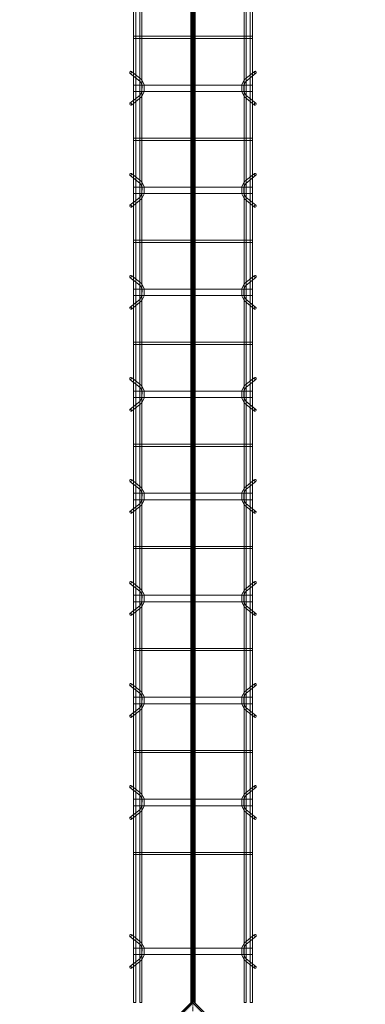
# Model space of a CAD drawing. Header units: inches. Extents: x -4136 to 1945, y -6639 to 12387.
# Tile 402 of 656: x -3502 to -3461, y 10837 to 10952. Entities that reach past the tile are written whole.
import ezdxf

# ---------------------------------------------------------------- set-up
doc = ezdxf.new("R2010")
doc.units = ezdxf.units.IN
doc.header["$MEASUREMENT"] = 0
doc.linetypes.add('Línea de rejilla', pattern=[0.875, 0.5, -0.125, 0.125, -0.125])
for name, color, linetype, lineweight in [('A-FLOR', 7, 'Continuous', 9), ('A-GENM', 7, 'Continuous', 9), ('S-BEAM', 7, 'Continuous', 9), ('S-GRID', 7, 'Continuous', 9)]:
    doc.layers.add(name, color=color, linetype=linetype, lineweight=lineweight)

# ---------------------------------------------------------------- blocks, each defined once
blk = doc.blocks.new('Dowel bar assembly - Dowel bar assembly-675243-SLAB ON GROUND JOINTS')
at = {"layer": 'S-BEAM', "color": 253, "true_color": 0xaaaaaa}
for p, q in [((317.18, 1.19), (316.23, 2.39)), ((319.76, 2.39), (318.81, 1.19)), ((329.18, 1.19), (328.23, 2.39)), ((331.76, 2.39), (330.81, 1.19)), ((341.18, 1.19), (340.23, 2.39)), ((343.76, 2.39), (342.81, 1.19)), ((353.18, 1.19), (352.23, 2.39)), ((355.76, 2.39), (354.81, 1.19)), ((365.18, 1.19), (364.23, 2.39)), ((367.76, 2.39), (366.81, 1.19)), ((377.18, 1.19), (376.23, 2.39)), ((379.76, 2.39), (378.81, 1.19)), ((389.18, 1.19), (388.23, 2.39)), ((391.76, 2.39), (390.81, 1.19)), ((401.18, 1.19), (400.23, 2.39)), ((403.76, 2.39), (402.81, 1.19)), ((418.69, 1.19), (417.74, 2.39)), ((421.28, 2.39), (420.33, 1.19)), ((425.51, 1.98), (0, 1.98)), ((0, 1.72), (425.51, 1.72)), ((425.51, 1.25), (0, 1.25)), ((311.87, 1.99), (311.87, -12.01)), ((312.13, 1.99), (311.87, 1.99)), ((311.87, 1.99), (312.13, 1.99)), ((312.13, -12.01), (312.13, 1.99)), ((316.02, 2.23), (316.97, 1.03)), ((317.63, 1.99), (317.63, -12.01)), ((318.38, 1.99), (317.63, 1.99)), ((317.63, 1.99), (318.38, 1.99)), ((318.38, -12.01), (318.38, 1.99)), ((319.01, 1.03), (319.96, 2.23)), ((323.87, 1.99), (323.87, -12.01)), ((324.13, 1.99), (323.87, 1.99)), ((323.87, 1.99), (324.13, 1.99)), ((324.13, -12.01), (324.13, 1.99)), ((328.02, 2.23), (328.97, 1.03)), ((329.63, 1.99), (329.63, -12.01)), ((330.38, 1.99), (329.63, 1.99)), ((329.63, 1.99), (330.38, 1.99)), ((330.38, -12.01), (330.38, 1.99)), ((331.01, 1.03), (331.96, 2.23)), ((335.87, 1.99), (335.87, -12.01)), ((336.13, 1.99), (335.87, 1.99)), ((335.87, 1.99), (336.13, 1.99)), ((336.13, -12.01), (336.13, 1.99)), ((340.02, 2.23), (340.97, 1.03)), ((341.63, 1.99), (341.63, -12.01)), ((342.38, 1.99), (341.63, 1.99)), ((341.63, 1.99), (342.38, 1.99)), ((342.38, -12.01), (342.38, 1.99)), ((343.01, 1.03), (343.96, 2.23)), ((347.87, 1.99), (347.87, -12.01)), ((348.13, 1.99), (347.87, 1.99)), ((347.87, 1.99), (348.13, 1.99)), ((348.13, -12.01), (348.13, 1.99)), ((352.02, 2.23), (352.97, 1.03)), ((353.63, 1.99), (353.63, -12.01)), ((354.38, 1.99), (353.63, 1.99)), ((353.63, 1.99), (354.38, 1.99)), ((354.38, -12.01), (354.38, 1.99)), ((355.01, 1.03), (355.96, 2.23)), ((359.87, 1.99), (359.87, -12.01)), ((360.13, 1.99), (359.87, 1.99)), ((359.87, 1.99), (360.13, 1.99)), ((360.13, -12.01), (360.13, 1.99)), ((364.02, 2.23), (364.97, 1.03)), ((365.63, 1.99), (365.63, -12.01)), ((366.38, 1.99), (365.63, 1.99)), ((365.63, 1.99), (366.38, 1.99)), ((366.38, -12.01), (366.38, 1.99)), ((367.01, 1.03), (367.96, 2.23)), ((371.87, 1.99), (371.87, -12.01)), ((372.13, 1.99), (371.87, 1.99)), ((371.87, 1.99), (372.13, 1.99)), ((372.13, -12.01), (372.13, 1.99)), ((376.02, 2.23), (376.97, 1.03)), ((377.63, 1.99), (377.63, -12.01)), ((378.38, 1.99), (377.63, 1.99)), ((377.63, 1.99), (378.38, 1.99)), ((378.38, -12.01), (378.38, 1.99)), ((379.01, 1.03), (379.96, 2.23)), ((383.87, 1.99), (383.87, -12.01)), ((384.13, 1.99), (383.87, 1.99)), ((383.87, 1.99), (384.13, 1.99)), ((384.13, -12.01), (384.13, 1.99)), ((388.02, 2.23), (388.97, 1.03)), ((389.62, 1.99), (389.62, -12.01)), ((390.38, 1.99), (389.62, 1.99)), ((389.62, 1.99), (390.38, 1.99)), ((390.38, -12.01), (390.38, 1.99)), ((391.01, 1.03), (391.96, 2.23)), ((395.87, 1.99), (395.87, -12.01)), ((396.13, 1.99), (395.87, 1.99)), ((395.87, 1.99), (396.13, 1.99)), ((396.13, -12.01), (396.13, 1.99)), ((400.02, 2.23), (400.97, 1.03)), ((401.62, 1.99), (401.62, -12.01)), ((402.38, 1.99), (401.62, 1.99)), ((401.62, 1.99), (402.38, 1.99)), ((402.38, -12.01), (402.38, 1.99)), ((403.01, 1.03), (403.96, 2.23)), ((407.87, 1.99), (407.87, -12.01)), ((408.13, 1.99), (407.87, 1.99)), ((407.87, 1.99), (408.13, 1.99)), ((408.13, -12.01), (408.13, 1.99)), ((417.54, 2.23), (418.49, 1.03)), ((419.14, 1.99), (419.14, -12.01)), ((419.89, 1.99), (419.14, 1.99)), ((419.14, 1.99), (419.89, 1.99)), ((419.89, -12.01), (419.89, 1.99)), ((420.53, 1.03), (421.48, 2.23)), ((425.51, 1.98), (425.51, 1.72)), ((425.51, 1.72), (425.51, 1.98)), ((425.51, 0.99), (425.51, 1.25)), ((425.51, 1.25), (425.51, 0.99)), ((0, 0.99), (425.51, 0.99)), ((425.51, -11.01), (0, -11.01)), ((0, -11.27), (425.51, -11.27)), ((316.97, -11.05), (316.02, -12.25)), ((316.23, -12.41), (317.18, -11.21)), ((318.81, -11.21), (319.76, -12.41)), ((319.96, -12.25), (319.01, -11.05)), ((328.97, -11.05), (328.02, -12.25)), ((328.23, -12.41), (329.18, -11.21)), ((330.81, -11.21), (331.76, -12.41)), ((331.96, -12.25), (331.01, -11.05)), ((340.97, -11.05), (340.02, -12.25)), ((340.23, -12.41), (341.18, -11.21)), ((342.81, -11.21), (343.76, -12.41)), ((343.96, -12.25), (343.01, -11.05)), ((352.97, -11.05), (352.02, -12.25)), ((352.23, -12.41), (353.18, -11.21)), ((354.81, -11.21), (355.76, -12.41)), ((355.96, -12.25), (355.01, -11.05)), ((364.97, -11.05), (364.02, -12.25)), ((364.23, -12.41), (365.18, -11.21)), ((366.81, -11.21), (367.76, -12.41)), ((367.96, -12.25), (367.01, -11.05)), ((376.97, -11.05), (376.02, -12.25)), ((376.23, -12.41), (377.18, -11.21)), ((378.81, -11.21), (379.76, -12.41)), ((379.96, -12.25), (379.01, -11.05)), ((388.97, -11.05), (388.02, -12.25)), ((388.23, -12.41), (389.18, -11.21)), ((390.81, -11.21), (391.76, -12.41)), ((391.96, -12.25), (391.01, -11.05)), ((400.97, -11.05), (400.02, -12.25)), ((400.23, -12.41), (401.18, -11.21)), ((402.81, -11.21), (403.76, -12.41)), ((403.96, -12.25), (403.01, -11.05)), ((418.49, -11.05), (417.54, -12.25)), ((417.74, -12.41), (418.69, -11.21)), ((420.33, -11.21), (421.28, -12.41)), ((421.48, -12.25), (420.53, -11.05)), ((425.51, -11.27), (425.51, -11.01)), ((425.51, -11.01), (425.51, -11.27)), ((425.51, -11.74), (0, -11.74)), ((0, -12), (425.51, -12)), ((312.13, -12.01), (311.87, -12.01)), ((311.87, -12.01), (312.13, -12.01)), ((318.38, -12.01), (317.63, -12.01)), ((317.63, -12.01), (318.38, -12.01)), ((324.13, -12.01), (323.87, -12.01)), ((323.87, -12.01), (324.13, -12.01)), ((330.38, -12.01), (329.63, -12.01)), ((329.63, -12.01), (330.38, -12.01)), ((336.13, -12.01), (335.87, -12.01)), ((335.87, -12.01), (336.13, -12.01)), ((342.38, -12.01), (341.63, -12.01)), ((341.63, -12.01), (342.38, -12.01)), ((348.13, -12.01), (347.87, -12.01)), ((347.87, -12.01), (348.13, -12.01)), ((354.38, -12.01), (353.63, -12.01)), ((353.63, -12.01), (354.38, -12.01)), ((360.13, -12.01), (359.87, -12.01)), ((359.87, -12.01), (360.13, -12.01)), ((366.38, -12.01), (365.63, -12.01)), ((365.63, -12.01), (366.38, -12.01)), ((372.13, -12.01), (371.87, -12.01)), ((371.87, -12.01), (372.13, -12.01)), ((378.38, -12.01), (377.63, -12.01)), ((377.63, -12.01), (378.38, -12.01)), ((384.13, -12.01), (383.87, -12.01)), ((383.87, -12.01), (384.13, -12.01)), ((390.38, -12.01), (389.62, -12.01)), ((389.62, -12.01), (390.38, -12.01)), ((396.13, -12.01), (395.87, -12.01)), ((395.87, -12.01), (396.13, -12.01)), ((402.38, -12.01), (401.62, -12.01)), ((401.62, -12.01), (402.38, -12.01)), ((408.13, -12.01), (407.87, -12.01)), ((407.87, -12.01), (408.13, -12.01)), ((419.89, -12.01), (419.14, -12.01)), ((419.14, -12.01), (419.89, -12.01)), ((425.51, -12), (425.51, -11.74)), ((425.51, -11.74), (425.51, -12))]:
    blk.add_line(p, q, dxfattribs=at)
at = {"layer": 'S-BEAM', "color": 253, "true_color": 0xaaaaaa, "flags": 128}
for points in [[(317.18, 1.19), (317.62, 0.97), (318.38, 0.98), (318.81, 1.19)], [(329.18, 1.19), (329.62, 0.97), (330.38, 0.98), (330.81, 1.19)], [(341.18, 1.19), (341.62, 0.97), (342.38, 0.98), (342.81, 1.19)], [(353.18, 1.19), (353.62, 0.97), (354.38, 0.98), (354.81, 1.19)], [(365.18, 1.19), (365.62, 0.97), (366.38, 0.98), (366.81, 1.19)], [(377.18, 1.19), (377.62, 0.97), (378.38, 0.98), (378.81, 1.19)], [(389.18, 1.19), (389.62, 0.97), (390.38, 0.98), (390.81, 1.19)], [(401.18, 1.19), (401.62, 0.97), (402.38, 0.98), (402.81, 1.19)], [(418.69, 1.19), (419.14, 0.97), (419.9, 0.98), (420.33, 1.19)], [(316.97, 1.03), (317.53, 0.73), (318.39, 0.72), (318.97, 0.99), (319.01, 1.03)], [(328.97, 1.03), (329.53, 0.73), (330.39, 0.72), (330.97, 0.99), (331.01, 1.03)], [(340.97, 1.03), (341.53, 0.73), (342.39, 0.72), (342.97, 0.99), (343.01, 1.03)], [(352.97, 1.03), (353.53, 0.73), (354.39, 0.72), (354.97, 0.99), (355.01, 1.03)], [(364.97, 1.03), (365.53, 0.73), (366.39, 0.72), (366.97, 0.99), (367.01, 1.03)], [(376.97, 1.03), (377.53, 0.73), (378.39, 0.72), (378.97, 0.99), (379.01, 1.03)], [(388.97, 1.03), (389.53, 0.73), (390.39, 0.72), (390.97, 0.99), (391.01, 1.03)], [(400.97, 1.03), (401.53, 0.73), (402.39, 0.72), (402.97, 0.99), (403.01, 1.03)], [(418.49, 1.03), (419.04, 0.73), (419.9, 0.72), (420.49, 0.99), (420.53, 1.03)], [(316.97, -11.05), (317.53, -10.75), (318.39, -10.74), (318.97, -11.01), (319.01, -11.05)], [(317.18, -11.21), (317.62, -10.99), (318.38, -11), (318.81, -11.21)], [(328.97, -11.05), (329.53, -10.75), (330.39, -10.74), (330.97, -11.01), (331.01, -11.05)], [(329.18, -11.21), (329.62, -10.99), (330.38, -11), (330.81, -11.21)], [(340.97, -11.05), (341.53, -10.75), (342.39, -10.74), (342.97, -11.01), (343.01, -11.05)], [(341.18, -11.21), (341.62, -10.99), (342.38, -11), (342.81, -11.21)], [(352.97, -11.05), (353.53, -10.75), (354.39, -10.74), (354.97, -11.01), (355.01, -11.05)], [(353.18, -11.21), (353.62, -10.99), (354.38, -11), (354.81, -11.21)], [(364.97, -11.05), (365.53, -10.75), (366.39, -10.74), (366.97, -11.01), (367.01, -11.05)], [(365.18, -11.21), (365.62, -10.99), (366.38, -11), (366.81, -11.21)], [(376.97, -11.05), (377.53, -10.75), (378.39, -10.74), (378.97, -11.01), (379.01, -11.05)], [(377.18, -11.21), (377.62, -10.99), (378.38, -11), (378.81, -11.21)], [(388.97, -11.05), (389.53, -10.75), (390.39, -10.74), (390.97, -11.01), (391.01, -11.05)], [(389.18, -11.21), (389.62, -10.99), (390.38, -11), (390.81, -11.21)], [(400.97, -11.05), (401.53, -10.75), (402.39, -10.74), (402.97, -11.01), (403.01, -11.05)], [(401.18, -11.21), (401.62, -10.99), (402.38, -11), (402.81, -11.21)], [(418.49, -11.05), (419.04, -10.75), (419.9, -10.74), (420.49, -11.01), (420.53, -11.05)], [(418.69, -11.21), (419.14, -10.99), (419.9, -11), (420.33, -11.21)]]:
    blk.add_lwpolyline(points, dxfattribs=at)
at = {"layer": 'S-BEAM', "color": 253, "true_color": 0xaaaaaa}
for centre, major_axis, start_param, end_param in [((316.12, 2.31), (0.101, 0.08), 5.709265, 8.850858), ((316.12, 2.31), (0.101, 0.08), 2.567673, 5.709265), ((319.86, 2.31), (-0.101, 0.08), 3.715513, 6.857105), ((319.86, 2.31), (-0.101, 0.08), 0.57392, 3.715513), ((328.12, 2.31), (0.101, 0.08), 5.709265, 8.850858), ((328.12, 2.31), (0.101, 0.08), 2.567673, 5.709265), ((331.86, 2.31), (-0.101, 0.08), 3.715513, 6.857105), ((331.86, 2.31), (-0.101, 0.08), 0.57392, 3.715513), ((340.12, 2.31), (0.101, 0.08), 5.709265, 8.850858), ((340.12, 2.31), (0.101, 0.08), 2.567673, 5.709265), ((343.86, 2.31), (-0.101, 0.08), 3.715513, 6.857105), ((343.86, 2.31), (-0.101, 0.08), 0.57392, 3.715513), ((352.12, 2.31), (0.101, 0.08), 5.709265, 8.850858), ((352.12, 2.31), (0.101, 0.08), 2.567673, 5.709265), ((355.86, 2.31), (-0.101, 0.08), 3.715513, 6.857105), ((355.86, 2.31), (-0.101, 0.08), 0.57392, 3.715513), ((364.12, 2.31), (0.101, 0.08), 5.709265, 8.850858), ((364.12, 2.31), (0.101, 0.08), 2.567673, 5.709265), ((367.86, 2.31), (-0.101, 0.08), 3.715513, 6.857105), ((367.86, 2.31), (-0.101, 0.08), 0.57392, 3.715513), ((376.12, 2.31), (0.101, 0.08), 5.709265, 8.850858), ((376.12, 2.31), (0.101, 0.08), 2.567673, 5.709265), ((379.86, 2.31), (-0.101, 0.08), 3.715513, 6.857105), ((379.86, 2.31), (-0.101, 0.08), 0.57392, 3.715513), ((388.12, 2.31), (0.101, 0.08), 5.709265, 8.850858), ((388.12, 2.31), (0.101, 0.08), 2.567673, 5.709265), ((391.86, 2.31), (-0.101, 0.08), 3.715513, 6.857105), ((391.86, 2.31), (-0.101, 0.08), 0.57392, 3.715513), ((400.12, 2.31), (0.101, 0.08), 5.709265, 8.850858), ((400.12, 2.31), (0.101, 0.08), 2.567673, 5.709265), ((403.86, 2.31), (-0.101, 0.08), 3.715513, 6.857105), ((403.86, 2.31), (-0.101, 0.08), 0.57392, 3.715513), ((417.64, 2.31), (0.101, 0.08), 5.709265, 8.850858), ((417.64, 2.31), (0.101, 0.08), 2.567673, 5.709265), ((421.38, 2.31), (-0.101, 0.08), 3.715513, 6.857105), ((421.38, 2.31), (-0.101, 0.08), 0.57392, 3.715513), ((316.12, -12.33), (-0.101, 0.08), 3.715513, 6.857105), ((316.12, -12.33), (-0.101, 0.08), 0.57392, 3.715513), ((319.86, -12.33), (0.101, 0.08), 5.709265, 8.850858), ((319.86, -12.33), (0.101, 0.08), 2.567673, 5.709265), ((328.12, -12.33), (-0.101, 0.08), 3.715513, 6.857105), ((328.12, -12.33), (-0.101, 0.08), 0.57392, 3.715513), ((331.86, -12.33), (0.101, 0.08), 5.709265, 8.850858), ((331.86, -12.33), (0.101, 0.08), 2.567673, 5.709265), ((340.12, -12.33), (-0.101, 0.08), 3.715513, 6.857105), ((340.12, -12.33), (-0.101, 0.08), 0.57392, 3.715513), ((343.86, -12.33), (0.101, 0.08), 5.709265, 8.850858), ((343.86, -12.33), (0.101, 0.08), 2.567673, 5.709265), ((352.12, -12.33), (-0.101, 0.08), 3.715513, 6.857105), ((352.12, -12.33), (-0.101, 0.08), 0.57392, 3.715513), ((355.86, -12.33), (0.101, 0.08), 5.709265, 8.850858), ((355.86, -12.33), (0.101, 0.08), 2.567673, 5.709265), ((364.12, -12.33), (-0.101, 0.08), 3.715513, 6.857105), ((364.12, -12.33), (-0.101, 0.08), 0.57392, 3.715513), ((367.86, -12.33), (0.101, 0.08), 5.709265, 8.850858), ((367.86, -12.33), (0.101, 0.08), 2.567673, 5.709265), ((376.12, -12.33), (-0.101, 0.08), 3.715513, 6.857105), ((376.12, -12.33), (-0.101, 0.08), 0.57392, 3.715513), ((379.86, -12.33), (0.101, 0.08), 5.709265, 8.850858), ((379.86, -12.33), (0.101, 0.08), 2.567673, 5.709265), ((388.12, -12.33), (-0.101, 0.08), 3.715513, 6.857105), ((388.12, -12.33), (-0.101, 0.08), 0.57392, 3.715513), ((391.86, -12.33), (0.101, 0.08), 5.709265, 8.850858), ((391.86, -12.33), (0.101, 0.08), 2.567673, 5.709265), ((400.12, -12.33), (-0.101, 0.08), 3.715513, 6.857105), ((400.12, -12.33), (-0.101, 0.08), 0.57392, 3.715513), ((403.86, -12.33), (0.101, 0.08), 5.709265, 8.850858), ((403.86, -12.33), (0.101, 0.08), 2.567673, 5.709265), ((417.64, -12.33), (-0.101, 0.08), 3.715513, 6.857105), ((417.64, -12.33), (-0.101, 0.08), 0.57392, 3.715513), ((421.38, -12.33), (0.101, 0.08), 5.709265, 8.850858), ((421.38, -12.33), (0.101, 0.08), 2.567673, 5.709265)]:
    blk.add_ellipse(centre, major_axis=major_axis, ratio=0.816528, start_param=start_param, end_param=end_param, dxfattribs=at)

msp = doc.modelspace()

# ---------------------------------------------------------------- hatches: boundary and pattern name
at = {"layer": 'A-GENM', "true_color": 0x0000ff}
for points in [[(-3481.58036, 10836.64812), (-3481.58036, 11262.23067), (-3481.32374, 11261.97404), (-3481.15717, 11262.14062), (-3481.15717, 10836.73818), (-3481.32374, 10836.90475)], [(-3481.52059, 10836.7079), (-3481.52059, 11262.1709), (-3481.32374, 11261.97404), (-3481.21238, 11262.0854), (-3481.12689, 11262.1709), (-3481.12689, 10836.7079), (-3481.21238, 10836.79339), (-3481.32374, 10836.90475)], [(-3481.50273, 10836.72576), (-3481.50273, 11262.15304), (-3481.32374, 11261.97404), (-3481.15869, 11262.13909), (-3481.15869, 10836.7397), (-3481.32374, 10836.90475)], [(-3481.49348, 10836.735), (-3481.49348, 11262.14379), (-3481.32374, 11261.97404), (-3481.07181, 11262.22598), (-3481.07181, 10836.65282), (-3481.32374, 10836.90475)], [(-3481.2803, 10836.86131), (-3481.2803, 11262.01748), (-3481.07029, 11262.2275), (-3481.07029, 10836.6513)], [(-3481.32374, 10836.90475), (-3481.36718, 10836.86131), (-3481.36718, 11262.01748), (-3481.32374, 11261.97404), (-3481.2803, 11262.01748), (-3481.2803, 10836.86131)]]:
    msp.add_hatch(color=5, dxfattribs=at).paths.add_polyline_path(points, flags=0)
at = {"layer": 'A-GENM', "true_color": 0xff0000}
for points in [[(-3481.32374, 10836.90475), (-3481.12689, 10836.7079), (-3481.10103, 10836.68204), (-3481.32374, 10836.45933), (-3501.34367, 10816.4394), (-3501.45502, 10816.32804), (-3501.67773, 10816.55075), (-3501.59224, 10816.63625), (-3481.52059, 10836.7079)], [(-3481.32374, 10836.90475), (-3481.2803, 10836.86131), (-3481.10103, 10836.68204), (-3481.32374, 10836.45933), (-3501.34367, 10816.4394), (-3501.45502, 10816.32804), (-3501.67773, 10816.55075), (-3481.36718, 10836.86131)], [(-3461.19245, 10816.32804), (-3461.30381, 10816.4394), (-3481.32374, 10836.45933), (-3481.10103, 10836.68204), (-3461.05524, 10816.63625), (-3460.96974, 10816.55075)], [(-3461.19245, 10816.32804), (-3461.30381, 10816.4394), (-3481.32374, 10836.45933), (-3481.10103, 10836.68204), (-3460.96974, 10816.55075)]]:
    msp.add_hatch(color=1, dxfattribs=at).paths.add_polyline_path(points, flags=0)

# ---------------------------------------------------------------- linework, layer by layer
at = {"layer": 'A-FLOR'}
for p, q in [((-3501.56638, 10816.4394), (-3481.32374, 10836.68204)), ((-3481.32374, 10836.68204), (-3461.0811, 10816.4394))]:
    msp.add_line(p, q, dxfattribs=at)
at = {"layer": 'A-GENM', "color": 5, "true_color": 0x0000ff}
for p, q in [((-3481.58036, 10836.64812), (-3481.58036, 11262.23067)), ((-3481.52059, 10836.7079), (-3481.52059, 11262.1709)), ((-3481.52059, 11262.1709), (-3481.52059, 10836.7079)), ((-3481.50273, 11262.15304), (-3481.50273, 10836.72576)), ((-3481.49348, 10836.735), (-3481.49348, 11262.14379)), ((-3481.48122, 11262.13152), (-3481.48122, 10836.74727)), ((-3481.48122, 11262.13152), (-3481.48122, 10836.74727)), ((-3481.41585, 11262.06616), (-3481.41585, 10836.81264)), ((-3481.16626, 10836.74727), (-3481.16626, 11262.13152)), ((-3481.16626, 10836.74727), (-3481.16626, 11262.13152)), ((-3481.15869, 10836.7397), (-3481.15869, 11262.13909)), ((-3481.15717, 10836.73818), (-3481.15717, 11262.14062)), ((-3481.12689, 11262.1709), (-3481.12689, 10836.7079)), ((-3481.12689, 11262.1709), (-3481.12689, 10836.7079)), ((-3481.07181, 10836.65282), (-3481.07181, 11262.22598)), ((-3481.07029, 10836.6513), (-3481.07029, 11262.2275)), ((-3481.36718, 10836.86131), (-3481.36718, 11262.01748)), ((-3481.2803, 11262.01748), (-3481.2803, 10836.86131)), ((-3481.32374, 10836.90475), (-3481.58036, 10836.64812)), ((-3481.58036, 10836.64812), (-3481.32374, 10836.90475)), ((-3481.48122, 10836.74727), (-3481.52059, 10836.7079)), ((-3481.50273, 10836.72576), (-3481.32374, 10836.90475)), ((-3481.50273, 10836.72576), (-3481.41585, 10836.81264)), ((-3481.32374, 10836.90475), (-3481.49348, 10836.735)), ((-3481.49348, 10836.735), (-3481.32374, 10836.90475)), ((-3481.32374, 10836.90475), (-3481.41585, 10836.81264)), ((-3481.32374, 10836.90475), (-3481.36718, 10836.86131)), ((-3481.36718, 10836.86131), (-3481.32374, 10836.90475)), ((-3481.07029, 10836.6513), (-3481.32374, 10836.90475)), ((-3481.32374, 10836.90475), (-3481.07181, 10836.65282)), ((-3481.32374, 10836.90475), (-3481.15869, 10836.7397)), ((-3481.15869, 10836.7397), (-3481.32374, 10836.90475)), ((-3481.32374, 10836.90475), (-3481.15717, 10836.73818)), ((-3481.15717, 10836.73818), (-3481.32374, 10836.90475)), ((-3481.32374, 10836.90475), (-3481.2803, 10836.86131)), ((-3481.07181, 10836.65282), (-3481.32374, 10836.90475)), ((-3481.2803, 10836.86131), (-3481.07029, 10836.6513)), ((-3481.16626, 10836.74727), (-3481.12689, 10836.7079))]:
    msp.add_line(p, q, dxfattribs=at)
at = {"layer": 'A-GENM', "color": 1, "true_color": 0xff0000}
for p, q in [((-3501.67773, 10816.55075), (-3481.36718, 10836.86131)), ((-3481.50273, 10836.72576), (-3501.67773, 10816.55075)), ((-3501.63161, 10816.59688), (-3481.48122, 10836.74727)), ((-3481.52059, 10836.7079), (-3501.59224, 10816.63625)), ((-3481.41585, 10836.81264), (-3481.50273, 10836.72576)), ((-3481.32374, 10836.90475), (-3481.41585, 10836.81264)), ((-3481.36718, 10836.86131), (-3481.32374, 10836.90475)), ((-3481.32374, 10836.90475), (-3481.2803, 10836.86131)), ((-3481.10103, 10836.68204), (-3481.32374, 10836.90475)), ((-3481.2803, 10836.86131), (-3481.10103, 10836.68204)), ((-3481.10103, 10836.68204), (-3481.16626, 10836.74727)), ((-3481.12689, 10836.7079), (-3481.10103, 10836.68204)), ((-3481.10103, 10836.68204), (-3461.01587, 10816.59688)), ((-3461.05524, 10816.63625), (-3481.10103, 10836.68204)), ((-3481.10103, 10836.68204), (-3460.96974, 10816.55075)), ((-3460.96974, 10816.55075), (-3481.10103, 10836.68204))]:
    msp.add_line(p, q, dxfattribs=at)
at = {"layer": 'S-GRID', "color": 253, "linetype": 'Línea de rejilla', "true_color": 0xaaaaaa}
msp.add_line((-3481.32374, 9772.6103), (-3481.32374, 12288.55505), dxfattribs=at)

# ---------------------------------------------------------------- block references
at = {"layer": 'S-BEAM', "color": 253, "true_color": 0xaaaaaa, "rotation": 269.9999999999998}
msp.add_blockref('Dowel bar assembly - Dowel bar assembly-675243-SLAB ON GROUND JOINTS', (-3476.31354, 11262.2402), dxfattribs=at)

doc.saveas('drawing.dxf')
